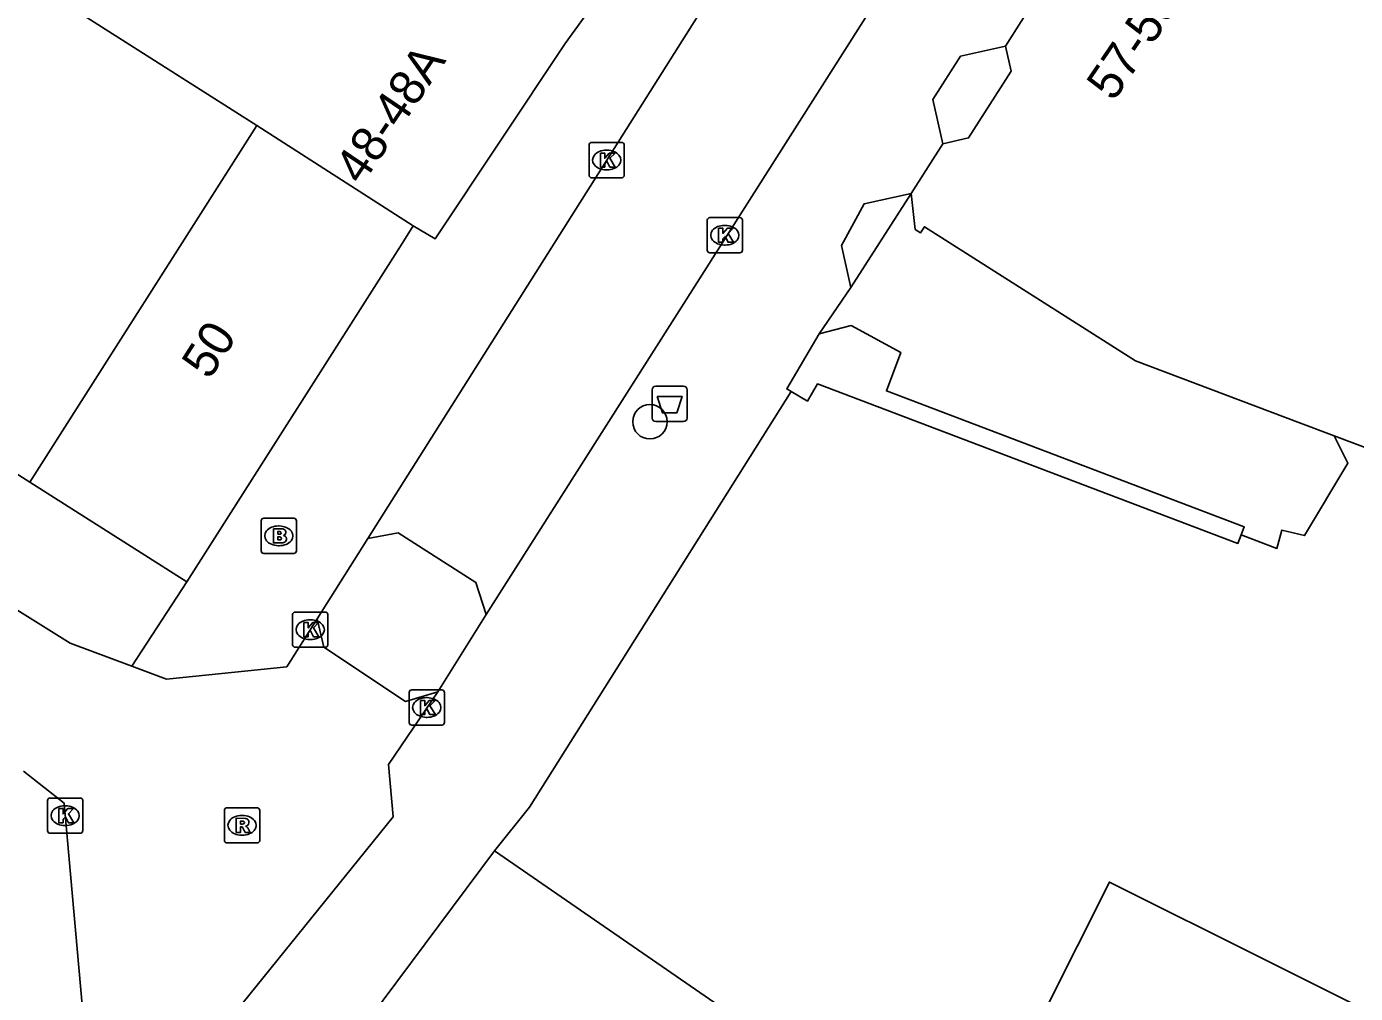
# Model space of a CAD drawing. Extents: x 160664 to 161506, y 382245 to 383288.
# Drawn here: x 161061.79 to 161099.5, y 383009.95 to 383037.39 of the extents above; entities that cross this region are included whole.
import ezdxf

# ---------------------------------------------------------------- set-up
doc = ezdxf.new("R2010")
doc.units = 0
for name, color, linetype in [('IMGEO_Afvalbak', 7, 'Continuous'), ('IMGEO_Boom', 7, 'Continuous'), ('IMGEO_Brandkraan', 7, 'Continuous'), ('IMGEO_Kolk', 7, 'Continuous'), ('IMGEO_Pand', 7, 'Continuous'), ('IMGEO_Pand_nummerreeks', 7, 'Continuous'), ('IMGEO_Pand_overbouw', 7, 'Continuous'), ('IMGEO_Rioolput', 7, 'Continuous'), ('IMGEO_Voetpad_open', 7, 'Continuous'), ('IMGEO_Woonerf_open', 7, 'Continuous')]:
    doc.layers.add(name, color=color, linetype=linetype)

msp = doc.modelspace()

# ---------------------------------------------------------------- linework, layer by layer
at = {"layer": 'IMGEO_Afvalbak'}
for p, q in [((161079.547, 383026.283), (161079.547, 383027.083)), ((161079.547, 383027.083), (161079.547, 383026.283)), ((161079.647, 383027.183), (161080.437, 383027.183)), ((161080.437, 383027.183), (161079.647, 383027.183)), ((161080.537, 383027.083), (161080.537, 383026.283)), ((161080.537, 383026.283), (161080.537, 383027.083)), ((161080.437, 383026.183), (161079.647, 383026.183)), ((161079.647, 383026.183), (161080.437, 383026.183))]:
    msp.add_line(p, q, dxfattribs=at)
msp.add_lwpolyline([(161079.69, 383026.897), (161080.394, 383026.897), (161080.245, 383026.427), (161079.839, 383026.427), (161079.69, 383026.897)], dxfattribs=at)
for centre, start, end in [((161079.647, 383027.083), 90, 180), ((161079.647, 383027.083), 90, 180), ((161080.437, 383027.083), 0, 90), ((161080.437, 383027.083), 360, 90), ((161079.647, 383026.283), 180, 270), ((161079.647, 383026.283), 180, 270), ((161080.437, 383026.283), 270, 0), ((161080.437, 383026.283), 270, 0)]:
    msp.add_arc(centre, 0.1, start, end, dxfattribs=at)
at = {"layer": 'IMGEO_Boom'}
msp.add_circle((161079.483, 383026.177), 0.489, dxfattribs=at)
at = {"layer": 'IMGEO_Brandkraan'}
for p, q in [((161068.451, 383022.513), (161068.451, 383023.365)), ((161068.526, 383023.439), (161069.378, 383023.439)), ((161068.939, 383023.219), (161068.964, 383023.219)), ((161069.452, 383023.365), (161069.452, 383022.513)), ((161069.378, 383022.439), (161068.526, 383022.439)), ((161068.962, 383022.659), (161068.937, 383022.659))]:
    msp.add_line(p, q, dxfattribs=at)
for points in [[(161068.451, 383022.513), (161068.451, 383023.365)], [(161068.526, 383023.439), (161069.378, 383023.439)], [(161069.452, 383023.365), (161069.452, 383022.513)], [(161068.799, 383023.139), (161068.799, 383022.739), (161069.012, 383022.739)], [(161069.03, 383023.139), (161068.799, 383023.139)], [(161068.978, 383023.058), (161068.924, 383023.058), (161068.924, 383022.982)], [(161068.924, 383022.982), (161068.977, 383022.982)], [(161068.986, 383022.906), (161068.924, 383022.906), (161068.924, 383022.825)], [(161068.924, 383022.825), (161068.986, 383022.825)], [(161069.378, 383022.439), (161068.526, 383022.439)]]:
    msp.add_lwpolyline(points, dxfattribs=at)
for centre, radius, start, end in [((161068.528, 383023.363), 0.0765, 91.552, 178.448), ((161068.528, 383023.363), 0.0765, 91.552, 178.448), ((161069.376, 383023.363), 0.0765, 1.552, 88.448), ((161069.376, 383023.363), 0.0765, 1.552, 88.448), ((161068.979, 383023.02), 0.0379, 267.8285, 90.9355), ((161068.987, 383022.865), 0.0404, 269.8759, 90.5077), ((161069.034, 383022.994), 0.145, 59.4692, 91.5367), ((161069.059, 383023.041), 0.0922, 285.5137, 58.1501), ((161069.064, 383022.849), 0.105, 301.3115, 78.989), ((161068.528, 383022.515), 0.0765, 181.552, 268.448), ((161068.528, 383022.515), 0.0765, 181.552, 268.448), ((161069.018, 383022.99), 0.251, 268.6676, 293.5347), ((161069.376, 383022.515), 0.0765, 271.552, 358.448), ((161069.376, 383022.515), 0.0765, 271.552, 358.448)]:
    msp.add_arc(centre, radius, start, end, dxfattribs=at)
for centre, major_axis, ratio, start_param, end_param in [((161068.938, 383022.939), (-0.387, 0.002), 0.722429, 4.712389, 7.853982), ((161068.963, 383022.939), (-0.39, 0.002), 0.717154, 1.570796, 4.712389)]:
    msp.add_ellipse(centre, major_axis=major_axis, ratio=ratio, start_param=start_param, end_param=end_param, dxfattribs=at)
at = {"layer": 'IMGEO_Kolk'}
for p, q in [((161077.83, 383034.104), (161078.682, 383034.104)), ((161077.755, 383033.178), (161077.755, 383034.03)), ((161078.243, 383033.884), (161078.268, 383033.884)), ((161078.756, 383034.03), (161078.756, 383033.178)), ((161078.682, 383033.104), (161077.83, 383033.104)), ((161078.266, 383033.324), (161078.241, 383033.324)), ((161081.109, 383031.045), (161081.109, 383031.897)), ((161081.184, 383031.971), (161082.036, 383031.971)), ((161082.11, 383031.897), (161082.11, 383031.045)), ((161081.597, 383031.751), (161081.622, 383031.751)), ((161081.62, 383031.191), (161081.595, 383031.191)), ((161082.036, 383030.971), (161081.184, 383030.971)), ((161069.343, 383019.85), (161069.343, 383020.702)), ((161069.418, 383020.776), (161070.27, 383020.776)), ((161069.831, 383020.556), (161069.856, 383020.556)), ((161070.344, 383020.702), (161070.344, 383019.85)), ((161070.27, 383019.776), (161069.418, 383019.776)), ((161069.854, 383019.996), (161069.829, 383019.996)), ((161072.649, 383017.641), (161072.649, 383018.493)), ((161072.724, 383018.567), (161073.576, 383018.567)), ((161073.137, 383018.347), (161073.162, 383018.347)), ((161073.65, 383018.493), (161073.65, 383017.641)), ((161073.576, 383017.567), (161072.724, 383017.567)), ((161073.16, 383017.787), (161073.135, 383017.787)), ((161062.388, 383014.572), (161062.388, 383015.424)), ((161062.463, 383015.498), (161063.315, 383015.498)), ((161062.876, 383015.278), (161062.901, 383015.278)), ((161063.389, 383015.424), (161063.389, 383014.572)), ((161063.315, 383014.498), (161062.463, 383014.498)), ((161062.899, 383014.718), (161062.874, 383014.718))]:
    msp.add_line(p, q, dxfattribs=at)
for points in [[(161077.83, 383034.104), (161078.682, 383034.104)], [(161077.755, 383033.178), (161077.755, 383034.03)], [(161078.076, 383033.804), (161078.199, 383033.804), (161078.199, 383033.653), (161078.329, 383033.804), (161078.493, 383033.804), (161078.347, 383033.653), (161078.5, 383033.404), (161078.348, 383033.404), (161078.263, 383033.568), (161078.199, 383033.501), (161078.199, 383033.404), (161078.076, 383033.404), (161078.076, 383033.804)], [(161078.756, 383034.03), (161078.756, 383033.178)], [(161078.682, 383033.104), (161077.83, 383033.104)], [(161081.109, 383031.045), (161081.109, 383031.897)], [(161081.184, 383031.971), (161082.036, 383031.971)], [(161082.11, 383031.897), (161082.11, 383031.045)], [(161081.43, 383031.671), (161081.553, 383031.671), (161081.553, 383031.52), (161081.683, 383031.671), (161081.847, 383031.671), (161081.701, 383031.52), (161081.854, 383031.271), (161081.702, 383031.271), (161081.617, 383031.435), (161081.553, 383031.368), (161081.553, 383031.271), (161081.43, 383031.271), (161081.43, 383031.671)], [(161082.036, 383030.971), (161081.184, 383030.971)], [(161069.343, 383019.85), (161069.343, 383020.702)], [(161069.418, 383020.776), (161070.27, 383020.776)], [(161070.344, 383020.702), (161070.344, 383019.85)], [(161069.664, 383020.476), (161069.787, 383020.476), (161069.787, 383020.325), (161069.917, 383020.476), (161070.081, 383020.476), (161069.935, 383020.325), (161070.088, 383020.076), (161069.936, 383020.076), (161069.851, 383020.24), (161069.787, 383020.173), (161069.787, 383020.076), (161069.664, 383020.076), (161069.664, 383020.476)], [(161070.27, 383019.776), (161069.418, 383019.776)], [(161072.649, 383017.641), (161072.649, 383018.493)], [(161072.724, 383018.567), (161073.576, 383018.567)], [(161072.97, 383018.267), (161073.093, 383018.267), (161073.093, 383018.116), (161073.223, 383018.267), (161073.387, 383018.267), (161073.241, 383018.116), (161073.394, 383017.867), (161073.242, 383017.867), (161073.157, 383018.031), (161073.093, 383017.964), (161073.093, 383017.867), (161072.97, 383017.867), (161072.97, 383018.267)], [(161073.65, 383018.493), (161073.65, 383017.641)], [(161073.576, 383017.567), (161072.724, 383017.567)], [(161062.388, 383014.572), (161062.388, 383015.424)], [(161062.463, 383015.498), (161063.315, 383015.498)], [(161063.389, 383015.424), (161063.389, 383014.572)], [(161062.709, 383015.198), (161062.832, 383015.198), (161062.832, 383015.047), (161062.962, 383015.198), (161063.126, 383015.198), (161062.98, 383015.047), (161063.133, 383014.798), (161062.981, 383014.798), (161062.896, 383014.962), (161062.832, 383014.895), (161062.832, 383014.798), (161062.709, 383014.798), (161062.709, 383015.198)], [(161063.315, 383014.498), (161062.463, 383014.498)]]:
    msp.add_lwpolyline(points, dxfattribs=at)
for centre, start, end in [((161077.832, 383034.028), 91.552, 178.448), ((161077.832, 383034.028), 91.552, 178.448), ((161078.68, 383034.028), 1.552, 88.448), ((161078.68, 383034.028), 1.552, 88.448), ((161077.832, 383033.18), 181.552, 268.448), ((161077.832, 383033.18), 181.552, 268.448), ((161078.68, 383033.18), 271.552, 358.448), ((161078.68, 383033.18), 271.552, 358.448), ((161081.186, 383031.895), 91.552, 178.448), ((161081.186, 383031.895), 91.552, 178.448), ((161082.034, 383031.895), 1.552, 88.448), ((161082.034, 383031.895), 1.552, 88.448), ((161081.186, 383031.047), 181.552, 268.448), ((161081.186, 383031.047), 181.552, 268.448), ((161082.034, 383031.047), 271.552, 358.448), ((161082.034, 383031.047), 271.552, 358.448), ((161069.42, 383020.7), 91.552, 178.448), ((161069.42, 383020.7), 91.552, 178.448), ((161070.268, 383020.7), 1.552, 88.448), ((161070.268, 383020.7), 1.552, 88.448), ((161069.42, 383019.852), 181.552, 268.448), ((161069.42, 383019.852), 181.552, 268.448), ((161070.268, 383019.852), 271.552, 358.448), ((161070.268, 383019.852), 271.552, 358.448), ((161072.726, 383018.491), 91.552, 178.448), ((161072.726, 383018.491), 91.552, 178.448), ((161073.574, 383018.491), 1.552, 88.448), ((161073.574, 383018.491), 1.552, 88.448), ((161072.726, 383017.643), 181.552, 268.448), ((161072.726, 383017.643), 181.552, 268.448), ((161073.574, 383017.643), 271.552, 358.448), ((161073.574, 383017.643), 271.552, 358.448), ((161062.465, 383015.422), 91.552, 178.448), ((161062.465, 383015.422), 91.552, 178.448), ((161063.313, 383015.422), 1.552, 88.448), ((161063.313, 383015.422), 1.552, 88.448), ((161062.465, 383014.574), 181.552, 268.448), ((161062.465, 383014.574), 181.552, 268.448), ((161063.313, 383014.574), 271.552, 358.448), ((161063.313, 383014.574), 271.552, 358.448)]:
    msp.add_arc(centre, 0.0765, start, end, dxfattribs=at)
for centre, major_axis, ratio, start_param, end_param in [((161078.242, 383033.604), (-0.387, 0.002), 0.722429, 4.712389, 7.853982), ((161078.267, 383033.604), (-0.39, 0.002), 0.717154, 1.570796, 4.712389), ((161081.596, 383031.471), (-0.387, 0.002), 0.722429, 4.712389, 7.853982), ((161081.621, 383031.471), (-0.39, 0.002), 0.717154, 1.570796, 4.712389), ((161069.83, 383020.276), (-0.387, 0.002), 0.722429, 4.712389, 7.853982), ((161069.855, 383020.276), (-0.39, 0.002), 0.717154, 1.570796, 4.712389), ((161073.136, 383018.067), (-0.387, 0.002), 0.722429, 4.712389, 7.853982), ((161073.161, 383018.067), (-0.39, 0.002), 0.717154, 1.570796, 4.712389), ((161062.875, 383014.998), (-0.387, 0.002), 0.722429, 4.712389, 7.853982), ((161062.9, 383014.998), (-0.39, 0.002), 0.717154, 1.570796, 4.712389)]:
    msp.add_ellipse(centre, major_axis=major_axis, ratio=ratio, start_param=start_param, end_param=end_param, dxfattribs=at)
at = {"layer": 'IMGEO_Pand'}
for points in [[(161048.444, 383047.224), (161063.216, 383037.832), (161068.328, 383034.587)], [(161091.241, 383039.464), (161089.573, 383036.84)], [(161077.828, 383037.945), (161077.074, 383036.911), (161073.387, 383031.365), (161072.765, 383031.735)], [(161089.573, 383036.84), (161089.732, 383036.123), (161088.528, 383034.231), (161087.796, 383034.068)], [(161061.89, 383024.465), (161068.328, 383034.587)], [(161068.328, 383034.587), (161072.765, 383031.735)], [(161087.796, 383034.068), (161086.896, 383032.653)], [(161121.881, 383024.335), (161118.993, 383019.85), (161115.629, 383022.014), (161114.314, 383019.97), (161098.899, 383025.778), (161097.942, 383026.139), (161093.263, 383027.902), (161087.273, 383031.712), (161087.164, 383031.539), (161087.012, 383031.636), (161086.896, 383032.653)], [(161072.765, 383031.735), (161072.449, 383031.238), (161066.34, 383021.634)], [(161061.89, 383024.465), (161051.456, 383031.102)], [(161084.289, 383028.675), (161085.193, 383028.908), (161086.606, 383028.14), (161086.193, 383027.053), (161096.347, 383023.198), (161096.26, 383022.967), (161096.167, 383022.723), (161084.241, 383027.251), (161083.953, 383026.762), (161083.488, 383027.036)], [(161084.289, 383028.675), (161083.365, 383027.109), (161083.488, 383027.036)], [(161066.34, 383021.634), (161061.89, 383024.465)], [(161088.895, 383005.883), (161092.523, 383013.112), (161096.995, 383010.875), (161109.256, 383004.742), (161116.889, 383002.165), (161120.977, 383008.51), (161114.302, 383011.074), (161114.043, 383010.4), (161106.846, 383013.164), (161108.705, 383018.003), (161133.815, 383008.358), (161128.422, 383000), (161127.727, 382998.923)], [(161070.33, 383007.638), (161075.075, 383013.995)], [(161075.075, 383013.995), (161087.272, 383005.575), (161087.844, 383006.553), (161088.895, 383005.883)]]:
    msp.add_lwpolyline(points, dxfattribs=at)
at = {"layer": 'IMGEO_Pand_overbouw'}
for points in [[(161089.573, 383036.84), (161088.3, 383036.556), (161087.516, 383035.323), (161087.796, 383034.068), (161088.528, 383034.231), (161089.732, 383036.123)], [(161096.26, 383022.967), (161097.274, 383022.582), (161097.413, 383023.097), (161098.063, 383022.948), (161099.29, 383024.998), (161098.899, 383025.778), (161097.942, 383026.139), (161093.263, 383027.902), (161087.273, 383031.712), (161087.164, 383031.539), (161087.012, 383031.636), (161086.896, 383032.653), (161085.562, 383032.358), (161084.924, 383031.178), (161085.186, 383029.988), (161084.289, 383028.675), (161085.193, 383028.908), (161086.606, 383028.14), (161086.193, 383027.053), (161096.347, 383023.198)]]:
    msp.add_lwpolyline(points, close=True, dxfattribs=at)
at = {"layer": 'IMGEO_Rioolput'}
for p, q in [((161067.408, 383014.296), (161067.408, 383015.148)), ((161067.483, 383015.222), (161068.335, 383015.222)), ((161067.896, 383015.002), (161067.921, 383015.002)), ((161068.409, 383015.148), (161068.409, 383014.296)), ((161068.335, 383014.222), (161067.483, 383014.222)), ((161067.919, 383014.442), (161067.894, 383014.442))]:
    msp.add_line(p, q, dxfattribs=at)
for points in [[(161067.408, 383014.296), (161067.408, 383015.148)], [(161067.483, 383015.222), (161068.335, 383015.222)], [(161067.997, 383014.92), (161067.745, 383014.922), (161067.745, 383014.522)], [(161068.409, 383015.148), (161068.409, 383014.296)], [(161067.745, 383014.522), (161067.869, 383014.522), (161067.869, 383014.684), (161067.88, 383014.684)], [(161067.923, 383014.841), (161067.869, 383014.841), (161067.869, 383014.76)], [(161067.869, 383014.76), (161067.921, 383014.76)], [(161067.927, 383014.655), (161067.998, 383014.522), (161068.138, 383014.522), (161068.073, 383014.648)], [(161068.335, 383014.222), (161067.483, 383014.222)]]:
    msp.add_lwpolyline(points, dxfattribs=at)
for centre, radius, start, end in [((161067.485, 383015.146), 0.0765, 91.552, 178.448), ((161067.485, 383015.146), 0.0765, 91.552, 178.448), ((161067.996, 383014.81), 0.109, 350.3612, 89.416), ((161068.333, 383015.146), 0.0765, 1.552, 88.448), ((161068.333, 383015.146), 0.0765, 1.552, 88.448), ((161067.879, 383014.631), 0.0533, 26.0293, 88.6989), ((161067.905, 383014.949), 0.19, 274.7715, 282.9687), ((161067.929, 383014.745), 0.0964, 77.0061, 93.1865), ((161067.943, 383014.802), 0.0378, 276.6634, 79.6772), ((161067.994, 383014.81), 0.112, 277.5842, 350.9817), ((161067.978, 383014.595), 0.108, 29.5134, 73.7905), ((161067.485, 383014.298), 0.0765, 181.552, 268.448), ((161067.485, 383014.298), 0.0765, 181.552, 268.448), ((161068.333, 383014.298), 0.0765, 271.552, 358.448), ((161068.333, 383014.298), 0.0765, 271.552, 358.448)]:
    msp.add_arc(centre, radius, start, end, dxfattribs=at)
for centre, major_axis, ratio, start_param, end_param in [((161067.895, 383014.722), (-0.387, 0.002), 0.722429, 4.712389, 7.853982), ((161067.92, 383014.722), (-0.39, 0.002), 0.717154, 1.570796, 4.712389)]:
    msp.add_ellipse(centre, major_axis=major_axis, ratio=ratio, start_param=start_param, end_param=end_param, dxfattribs=at)
at = {"layer": 'IMGEO_Voetpad_open'}
for points in [[(161071.481, 383022.868), (161083.578, 383042.034)], [(161074.838, 383020.711), (161086.946, 383039.769)], [(161087.796, 383034.068), (161087.516, 383035.323), (161088.3, 383036.556), (161089.573, 383036.84)], [(161085.186, 383029.988), (161084.924, 383031.178), (161085.562, 383032.358), (161086.896, 383032.653)], [(161086.896, 383032.653), (161085.186, 383029.988)], [(161085.186, 383029.988), (161084.289, 383028.675)], [(161083.488, 383027.036), (161076.067, 383015.235), (161075.075, 383013.995)], [(161070.041, 383020.586), (161071.481, 383022.868)], [(161064.782, 383019.236), (161063.032, 383019.896), (161061.522, 383020.835), (161060.814, 383021.283)], [(161066.34, 383021.634), (161064.782, 383019.236)], [(161064.782, 383019.236), (161065.76, 383018.867), (161069.177, 383019.217), (161070.041, 383020.586)], [(161073.465, 383018.514), (161074.838, 383020.711)], [(161042.826, 382978.151), (161044.125, 382979.819), (161045.357, 382979.851), (161061.654, 383000), (161065.375, 383004.601), (161065.342, 383005.477), (161068.039, 383008.738), (161067.943, 383009.691), (161072.199, 383014.962), (161072.068, 383016.448), (161073.465, 383018.514)], [(161061.708, 383016.259), (161062.859, 383015.353), (161063.468, 383008.572), (161062.045, 383006.867)]]:
    msp.add_lwpolyline(points, dxfattribs=at)
at = {"layer": 'IMGEO_Woonerf_open'}
for points in [[(161074.838, 383020.711), (161074.545, 383021.619), (161072.343, 383023.026), (161071.481, 383022.868)], [(161070.041, 383020.586), (161070.229, 383019.78), (161072.55, 383018.238), (161073.465, 383018.514)]]:
    msp.add_lwpolyline(points, dxfattribs=at)

# ---------------------------------------------------------------- texts
at = {"layer": 'IMGEO_Pand_nummerreeks'}
for s, rotation, p in [('57-59G', 55.8118, (161092.641, 383035.239)), ('48-48A', 55.9551, (161071.305, 383032.862)), ('50', 57.5406, (161066.985, 383027.342))]:
    msp.add_text(s, height=1, rotation=rotation, dxfattribs=at).set_placement(p)

doc.saveas('drawing.dxf')
